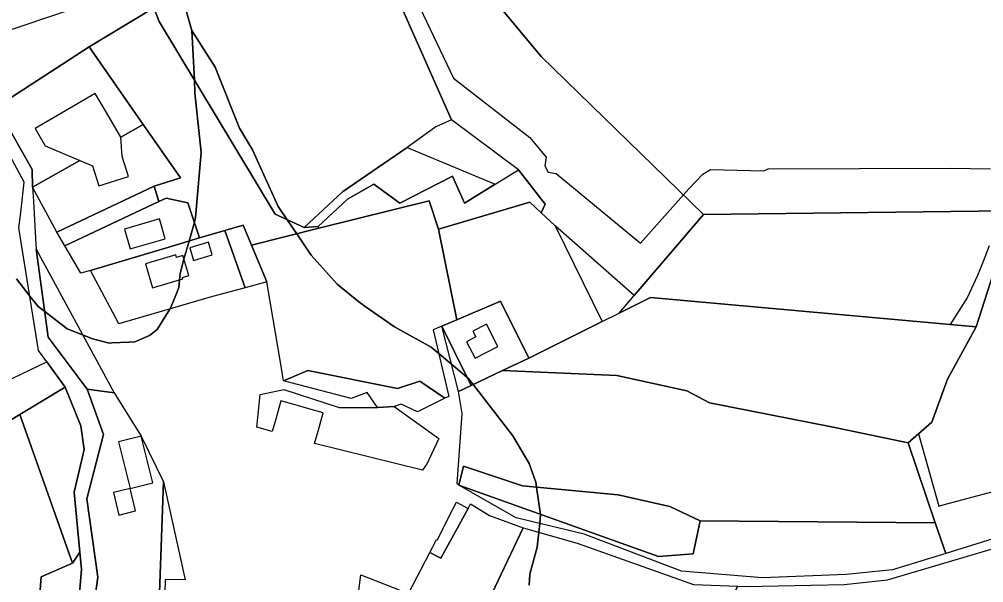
# Model space of a CAD drawing. Extents: x -477304 to -465429, y -1159113 to -1149210.
# Drawn here: x -474151.4 to -473848.2, y -1155557 to -1155379.7 of the extents above; entities that cross this region are included whole.
import ezdxf

# ---------------------------------------------------------------- set-up
doc = ezdxf.new("R2010")
doc.units = 0
for name, color, linetype in [('BPEJ_s', 7, 'Continuous'), ('orna_s', 7, 'Continuous'), ('PUPFL_s', 7, 'Continuous'), ('trav_porost_s', 7, 'Continuous'), ('voda_s', 7, 'Continuous'), ('zahrada_s', 7, 'Continuous')]:
    doc.layers.add(name, color=color, linetype=linetype)

msp = doc.modelspace()

# ---------------------------------------------------------------- linework, layer by layer
at = {"layer": 'BPEJ_s'}
for points in [[(-474033.83, -1155358.26), (-474014.91, -1155398.24), (-473990.88, -1155416.95), (-473988.46, -1155419.86), (-473985.77, -1155423.11), (-473986.2, -1155425.88), (-473985.14, -1155427.79), (-473982.58, -1155428.22), (-473956.09, -1155450.11), (-473942.58, -1155434.98), (-473940.91, -1155433.11), (-473936.44, -1155428.43), (-473934.1, -1155426.94), (-473917.3, -1155427.37), (-473916, -1155426.81), (-473915.82, -1155426.73), (-473858.61, -1155426.52), (-473846.1, -1155426.83)], [(-474033.83, -1155358.26), (-474014.91, -1155398.24), (-473990.88, -1155416.95), (-473988.46, -1155419.86), (-473985.77, -1155423.11), (-473986.2, -1155425.88), (-473985.14, -1155427.79), (-473982.58, -1155428.22), (-473956.09, -1155450.11), (-473942.58, -1155434.98), (-473940.91, -1155433.11), (-473936.44, -1155428.43), (-473934.1, -1155426.94), (-473917.3, -1155427.37), (-473916, -1155426.81), (-473915.82, -1155426.73), (-473858.61, -1155426.52), (-473846.1, -1155426.83)], [(-474100.58, -1155371.1), (-474097.09, -1155383.29), (-474096.33, -1155398.88), (-474096.13, -1155402.91), (-474094.22, -1155421.63), (-474095.92, -1155442.04), (-474096.33, -1155443.51), (-474097.99, -1155449.5), (-474099.58, -1155455.24), (-474100.81, -1155459.69), (-474101.01, -1155461.75), (-474101.24, -1155464.15), (-474102.18, -1155466.55), (-474103.57, -1155470.11), (-474104.06, -1155470.89), (-474108.04, -1155477.34), (-474110.38, -1155479.25), (-474115.06, -1155481.16), (-474116.92, -1155481.26), (-474122.31, -1155481.55), (-474123.14, -1155481.59), (-474128.67, -1155480.1), (-474129.58, -1155479.74), (-474131.44, -1155479.02), (-474136.32, -1155477.12), (-474143.37, -1155471.71), (-474145.46, -1155470.11), (-474148.01, -1155466.84), (-474152.27, -1155461.39)], [(-473991.09, -1155557.71), (-473990.88, -1155554.31), (-473988.54, -1155545.81), (-473988.05, -1155541.12), (-473987.76, -1155538.33), (-473987.48, -1155535.6), (-473987.49, -1155535.49), (-473988.74, -1155526.95), (-473988.96, -1155525.39), (-473991.09, -1155519.44), (-473996.19, -1155510.72), (-474008.7, -1155494.61), (-474010.23, -1155492.65), (-474010.54, -1155492.39), (-474013.49, -1155489.92), (-474015.43, -1155488.29), (-474017.41, -1155486.64), (-474019.47, -1155484.92), (-474021.92, -1155482.87), (-474033.41, -1155476.49), (-474042.32, -1155470.26), (-474044.67, -1155468.62), (-474051.48, -1155463.09), (-474059.56, -1155453.95), (-474061.76, -1155450.71), (-474064.12, -1155447.24), (-474067.14, -1155442.81), (-474069.98, -1155438.64), (-474078.06, -1155420.77), (-474082.1, -1155413.97), (-474089.75, -1155394.83), (-474097.09, -1155383.29), (-474100.58, -1155371.1)], [(-474152.27, -1155461.39), (-474148.01, -1155466.84), (-474145.46, -1155470.11), (-474143.37, -1155471.71), (-474136.32, -1155477.12), (-474131.44, -1155479.02), (-474129.58, -1155479.74), (-474128.67, -1155480.1), (-474123.14, -1155481.59), (-474122.31, -1155481.55), (-474116.92, -1155481.26), (-474115.06, -1155481.16), (-474110.38, -1155479.25), (-474108.04, -1155477.34), (-474104.06, -1155470.89), (-474103.57, -1155470.11), (-474102.18, -1155466.55), (-474101.24, -1155464.15), (-474101.01, -1155461.75), (-474100.81, -1155459.69), (-474099.58, -1155455.24), (-474097.99, -1155449.5), (-474096.33, -1155443.51), (-474095.92, -1155442.04), (-474094.22, -1155421.63), (-474096.13, -1155402.91), (-474096.33, -1155398.88), (-474097.09, -1155383.29), (-474089.75, -1155394.83), (-474082.1, -1155413.97), (-474078.06, -1155420.77), (-474069.98, -1155438.64), (-474067.14, -1155442.81), (-474064.12, -1155447.24), (-474061.76, -1155450.71), (-474059.56, -1155453.95), (-474051.48, -1155463.09), (-474044.67, -1155468.62), (-474042.32, -1155470.26), (-474033.41, -1155476.49), (-474021.92, -1155482.87), (-474019.47, -1155484.92), (-474017.41, -1155486.64), (-474015.43, -1155488.29), (-474013.49, -1155489.92), (-474010.54, -1155492.39), (-474010.23, -1155492.65), (-474008.7, -1155494.61), (-473996.19, -1155510.72), (-473991.09, -1155519.44), (-473988.96, -1155525.39), (-473988.74, -1155526.95), (-473987.49, -1155535.49), (-473987.48, -1155535.6), (-473987.76, -1155538.33), (-473988.05, -1155541.12), (-473988.54, -1155545.81), (-473990.88, -1155554.31), (-473991.09, -1155557.71)], [(-473846.5, -1155450.97), (-473848.41, -1155455.93), (-473850.11, -1155460.33), (-473853.3, -1155467.13), (-473858.7, -1155475.71), (-473850.52, -1155476.44), (-473859.54, -1155492.9), (-473864.46, -1155506.49), (-473868.65, -1155510.16), (-473862.32, -1155532.88), (-473861.38, -1155532.62), (-473836.93, -1155526.03)], [(-473846.5, -1155450.97), (-473848.41, -1155455.93), (-473850.11, -1155460.33), (-473853.3, -1155467.13), (-473858.7, -1155475.71), (-473850.52, -1155476.44), (-473859.54, -1155492.9), (-473864.46, -1155506.49), (-473868.65, -1155510.16), (-473862.32, -1155532.88), (-473861.38, -1155532.62), (-473836.93, -1155526.03)]]:
    msp.add_lwpolyline(points, dxfattribs=at)
at = {"layer": 'orna_s'}
for points in [[(-474120.04, -1155535.69), (-474114.8, -1155534.39), (-474116.55, -1155527.33), (-474109.4, -1155525.56), (-474113.04, -1155510.85), (-474106, -1155525.26), (-474108.34, -1155589.32), (-474109.89, -1155588.78), (-474119.05, -1155585.63), (-474128.1, -1155565.91), (-474126.7, -1155555.26), (-474130.15, -1155530.54), (-474124.88, -1155510.36), (-474130.05, -1155496.06), (-474121.57, -1155497.2), (-474113.04, -1155510.85), (-474120.19, -1155512.62), (-474116.55, -1155527.33), (-474121.79, -1155528.62)], [(-473992.92, -1155539.75), (-473976.02, -1155544.52), (-473939.42, -1155557.53), (-473925.51, -1155558.09), (-473958.1, -1155621.4), (-474000.07, -1155600.02), (-474016.5, -1155589.39)]]:
    msp.add_lwpolyline(points, close=True, dxfattribs=at)
at = {"layer": 'PUPFL_s'}
for points in [[(-473832.67, -1155439.89), (-473936.25, -1155441.13), (-473987.32, -1155391.49), (-474057.85, -1155306.59), (-474102.84, -1155272.03), (-474147.1, -1155264.13), (-474165.03, -1155258.75), (-474261.06, -1155154.03), (-474305.77, -1155105.1)], [(-473822.77, -1155536.1), (-473860.11, -1155547.74), (-473863.44, -1155538.16), (-473871.89, -1155513), (-473864.46, -1155506.49), (-473859.54, -1155492.9), (-473850.52, -1155476.44), (-473845.23, -1155459.81)]]:
    msp.add_lwpolyline(points, dxfattribs=at)
for points in [[(-473936.25, -1155441.13), (-473958.02, -1155466.58), (-473982.93, -1155444.75), (-473987.35, -1155440.62), (-473986.01, -1155437.92), (-473994.45, -1155427.06), (-474015.44, -1155411.4), (-474031.56, -1155375.19), (-474038.03, -1155364.8), (-474054.27, -1155343.37), (-474067.95, -1155325.17), (-474098.97, -1155288.37), (-474142.77, -1155277.87), (-474163.21, -1155287.84), (-474180.75, -1155267.01), (-474186.31, -1155262.83), (-474179.16, -1155257.17), (-474165.03, -1155258.75), (-474147.1, -1155264.13), (-474102.84, -1155272.03), (-474057.85, -1155306.59), (-473987.32, -1155391.49)], [(-473850.52, -1155476.44), (-473952.9, -1155467.29), (-473962.8, -1155472.18), (-473958.02, -1155466.58), (-473936.25, -1155441.13), (-473832.67, -1155439.89), (-473831.37, -1155442.34), (-473839.9, -1155449.81), (-473845.23, -1155459.81)]]:
    msp.add_lwpolyline(points, close=True, dxfattribs=at)
at = {"layer": 'trav_porost_s'}
for points in [[(-474154.94, -1155307.08), (-474145.75, -1155319.1), (-474169.22, -1155326.04), (-474168.01, -1155366.67), (-474160.62, -1155385.17), (-474132.62, -1155375.82), (-474115.84, -1155369.1), (-474145.75, -1155319.1), (-474113.4, -1155363.78), (-474109.05, -1155376.17), (-474129.43, -1155388.41), (-474152.13, -1155403.19), (-474158.55, -1155407.32), (-474167.46, -1155391.78), (-474175.07, -1155382.4), (-474175.42, -1155376.19), (-474177.14, -1155360.33), (-474182.71, -1155341.26), (-474168.35, -1155310.34)], [(-474031.56, -1155375.19), (-474015.44, -1155411.4), (-474020.38, -1155413.54), (-474029.4, -1155420.02), (-474049.79, -1155433.99), (-474061.82, -1155445.23), (-474070.96, -1155441.07), (-474107.43, -1155380.42), (-474109.05, -1155376.17), (-474060.08, -1155346.85), (-474054.27, -1155343.37), (-474038.03, -1155364.8)], [(-474086.75, -1155446.18), (-474094.66, -1155448.49), (-474098.35, -1155437.48), (-474105.19, -1155435.97), (-474107.51, -1155437.03), (-474108.94, -1155432.21), (-474100.67, -1155429.64), (-474112.43, -1155412.79), (-474129.43, -1155388.41), (-474109.05, -1155376.17), (-474107.43, -1155380.42), (-474070.96, -1155441.07), (-474061.82, -1155445.23), (-474057.37, -1155444.96), (-474057.15, -1155445.49), (-474078.36, -1155450.81), (-474080.99, -1155444.5)], [(-474147.15, -1155432.58), (-474147.27, -1155426.99), (-474158.55, -1155407.32), (-474152.13, -1155403.19), (-474129.43, -1155388.41), (-474112.43, -1155412.79), (-474119.48, -1155416.81), (-474123.97, -1155409.04), (-474127.49, -1155403.08), (-474136.87, -1155408.55), (-474146.4, -1155414.1), (-474143.26, -1155419.57), (-474132.35, -1155424.15)], [(-474139.57, -1155446.75), (-474147.15, -1155432.58), (-474132.35, -1155424.15), (-474128.34, -1155425.83), (-474126.33, -1155432.13), (-474117.06, -1155429.24), (-474119.04, -1155422.87), (-474119.48, -1155416.81), (-474112.43, -1155412.79), (-474100.67, -1155429.64), (-474108.94, -1155432.21), (-474133.78, -1155444)], [(-474039.88, -1155431.63), (-474048.17, -1155436.27), (-474057.37, -1155444.96), (-474061.82, -1155445.23), (-474049.79, -1155433.99), (-474029.4, -1155420.02), (-474001.77, -1155431.6), (-474011.45, -1155437.59), (-474015.16, -1155429.06), (-474031.73, -1155437.63)], [(-474031.73, -1155437.63), (-474015.16, -1155429.06), (-474011.45, -1155437.59), (-474001.77, -1155431.6), (-473994.45, -1155427.06), (-473986.01, -1155437.92), (-473987.35, -1155440.62), (-473990.89, -1155437.31), (-474019.56, -1155445.71), (-474022.56, -1155436.8), (-474057.15, -1155445.49), (-474057.37, -1155444.96), (-474048.17, -1155436.27), (-474039.88, -1155431.63)], [(-474137.06, -1155451.04), (-474139.57, -1155446.75), (-474133.78, -1155444), (-474108.94, -1155432.21), (-474107.51, -1155437.03)], [(-474103.29, -1155451.12), (-474129.01, -1155458.77), (-474131.97, -1155459.65), (-474137.06, -1155451.04), (-474107.51, -1155437.03), (-474105.19, -1155435.97), (-474098.35, -1155437.48), (-474094.66, -1155448.49)], [(-473991.23, -1155486.34), (-474000.13, -1155468.43), (-474013.79, -1155474.25), (-474019.56, -1155445.71), (-473990.89, -1155437.31), (-473987.35, -1155440.62), (-473982.93, -1155444.75), (-473968.17, -1155474.85)], [(-474118.3, -1155445.75), (-474116.49, -1155451.96), (-474105.49, -1155448.76), (-474107.3, -1155442.54)], [(-474086.75, -1155446.18), (-474080.99, -1155444.5), (-474078.36, -1155450.81), (-474073.55, -1155462.37), (-474080.31, -1155464.19)], [(-474120.08, -1155475.58), (-474129.01, -1155458.77), (-474103.29, -1155451.12), (-474094.66, -1155448.49), (-474086.75, -1155446.18), (-474080.31, -1155464.19), (-474090.64, -1155466.97)], [(-474146.09, -1155452.04), (-474121.57, -1155497.2), (-474130.05, -1155496.06), (-474142.27, -1155479.7)], [(-474090.69, -1155453.88), (-474091.87, -1155449.9), (-474097.77, -1155451.65), (-474096.59, -1155455.63)], [(-474102.19, -1155453.8), (-474111.73, -1155456.63), (-474109.47, -1155464.26), (-474099.93, -1155461.43), (-474100.07, -1155460.96), (-474098.06, -1155460.36), (-474099.93, -1155454.06), (-474101.94, -1155454.66)], [(-473941.51, -1155496.62), (-473963.55, -1155491.81), (-473999.42, -1155490.22), (-473991.23, -1155486.34), (-473968.17, -1155474.85), (-473962.8, -1155472.18), (-473952.9, -1155467.29), (-473850.52, -1155476.44), (-473859.54, -1155492.9), (-473864.46, -1155506.49), (-473871.89, -1155513), (-473896.04, -1155507.94), (-473934.38, -1155500.44)], [(-474179.4, -1155477.97), (-474157.64, -1155471.79), (-474155.8, -1155493.77), (-474142.73, -1155487.46), (-474136.98, -1155495.49), (-474151.19, -1155504.07), (-474164.95, -1155512.37)], [(-474009.3, -1155494.9), (-474013.28, -1155496.79), (-474018.49, -1155476.25), (-474014.51, -1155484.32)], [(-473946.91, -1155532.98), (-473963.06, -1155529.31), (-473993.21, -1155526.54), (-474011.71, -1155520.36), (-474013.16, -1155526.26), (-474013.76, -1155525.92), (-474012.11, -1155503.75), (-474013.28, -1155496.79), (-474009.3, -1155494.9), (-473999.42, -1155490.22), (-473963.55, -1155491.81), (-473941.51, -1155496.62), (-473934.38, -1155500.44), (-473896.04, -1155507.94), (-473871.89, -1155513), (-473863.44, -1155538.16), (-473937.3, -1155537.51)], [(-474130.93, -1155515.12), (-474134.13, -1155528.5), (-474132.32, -1155547.4), (-474134.59, -1155550.86), (-474151.19, -1155504.07), (-474136.98, -1155495.49), (-474132.05, -1155507.62)], [(-474023.66, -1155520.25), (-474024.6, -1155521.53), (-474058.52, -1155513.16), (-474057.43, -1155509.3), (-474055.8, -1155503.51), (-474060.29, -1155502.24), (-474064.63, -1155501.02), (-474069.12, -1155499.76), (-474070.75, -1155505.55), (-474071.84, -1155509.41), (-474076.68, -1155508.03), (-474075.62, -1155497.74), (-474068.18, -1155496.19), (-474050.8, -1155501.9), (-474038.75, -1155501.86), (-474033.51, -1155501.59), (-474019.51, -1155511.57), (-474023.39, -1155519.88)], [(-474144.43, -1155555.14), (-474145.58, -1155570.4), (-474142.92, -1155584.13), (-474146.56, -1155586.94), (-474163.44, -1155559.72), (-474183.95, -1155525.81), (-474168.59, -1155514.57), (-474164.95, -1155512.37), (-474151.19, -1155504.07), (-474134.59, -1155550.86)], [(-473993.21, -1155526.54), (-473963.06, -1155529.31), (-473946.91, -1155532.98), (-473937.3, -1155537.51), (-473939.57, -1155547.93), (-473950.42, -1155548.77), (-474013.16, -1155526.26), (-474011.71, -1155520.36)], [(-473995.16, -1155536.54), (-474013.16, -1155526.26), (-473950.42, -1155548.77), (-473939.57, -1155547.93), (-473937.3, -1155537.51), (-473863.44, -1155538.16), (-473860.11, -1155547.74), (-473876.88, -1155552.97), (-473891.47, -1155554.36), (-473917.77, -1155555.45), (-473943.17, -1155553.33), (-473973.8, -1155541.7)], [(-473813.02, -1155540.58), (-473806.22, -1155558.68), (-473814.12, -1155576.34), (-473813.55, -1155604.41), (-473816.91, -1155608), (-473811.57, -1155613.46), (-473848.69, -1155630.39), (-473908.89, -1155639.99), (-473958.1, -1155621.4), (-473925.51, -1155558.09), (-473923.16, -1155558.18), (-473892.02, -1155557.57), (-473878.45, -1155556.12), (-473821.71, -1155539.31)], [(-474110.92, -1155633.47), (-474114.71, -1155633.58), (-474116.35, -1155628.08), (-474120.97, -1155613.29), (-474146.56, -1155586.94), (-474142.92, -1155584.13), (-474145.58, -1155570.4), (-474144.43, -1155555.14), (-474134.59, -1155550.86), (-474132.32, -1155547.4), (-474131.82, -1155552.69), (-474132.97, -1155566.76), (-474124.9, -1155584.15), (-474109.64, -1155617.02), (-474109.86, -1155626.62), (-474110.28, -1155631.9)]]:
    msp.add_lwpolyline(points, close=True, dxfattribs=at)
at = {"layer": 'voda_s'}
for points in [[(-474132.97, -1155566.76), (-474131.82, -1155552.69), (-474132.32, -1155547.4), (-474134.13, -1155528.5), (-474130.93, -1155515.12), (-474132.05, -1155507.62), (-474136.98, -1155495.49), (-474142.73, -1155487.46), (-474145.29, -1155483.89), (-474151.45, -1155445.36), (-474151.09, -1155442.16), (-474150.8, -1155439.55), (-474149.84, -1155431.01), (-474169.33, -1155394.87)], [(-474158.55, -1155407.32), (-474147.27, -1155426.99), (-474147.15, -1155432.58), (-474146.92, -1155436.9), (-474146.28, -1155448.62), (-474146.09, -1155452.04), (-474142.27, -1155479.7), (-474130.05, -1155496.06), (-474124.88, -1155510.36), (-474130.15, -1155530.54), (-474126.7, -1155555.26), (-474128.1, -1155565.91)]]:
    msp.add_lwpolyline(points, dxfattribs=at)
msp.add_lwpolyline([(-474060.61, -1155490.26), (-474032.49, -1155495.89), (-474025.41, -1155493.56), (-474017.57, -1155498.96), (-474026.16, -1155503.17), (-474031.31, -1155500.86), (-474033.51, -1155501.59), (-474038.75, -1155501.86), (-474041.98, -1155497.13), (-474047.03, -1155499.01), (-474068.28, -1155493.49)], close=True, dxfattribs=at)
at = {"layer": 'zahrada_s'}
for points in [[(-474073.55, -1155462.37), (-474078.36, -1155450.81), (-474057.15, -1155445.49), (-474022.56, -1155436.8), (-474019.56, -1155445.71), (-474013.79, -1155474.25), (-474018.49, -1155476.25), (-474021.23, -1155477.42), (-474016.31, -1155498.35), (-474017.57, -1155498.96), (-474025.41, -1155493.56), (-474032.49, -1155495.89), (-474060.61, -1155490.26), (-474068.28, -1155493.49), (-474068.89, -1155489.46)], [(-474000.13, -1155468.43), (-473991.23, -1155486.34), (-473999.42, -1155490.22), (-474009.3, -1155494.9), (-474014.51, -1155484.32), (-474018.49, -1155476.25), (-474013.79, -1155474.25)], [(-474007.82, -1155479.68), (-474010.73, -1155481.2), (-474008.06, -1155486.36), (-474000.89, -1155482.64), (-474004.53, -1155475.61), (-474008.79, -1155477.82)], [(-474099.18, -1155556.08), (-474105.55, -1155555.97), (-474105.7, -1155564.44), (-474106.69, -1155564.42), (-474106.71, -1155565.42), (-474105.71, -1155565.43), (-474099.34, -1155565.54), (-474100.93, -1155595.43), (-474101.07, -1155597.74), (-474108.34, -1155589.32), (-474106, -1155525.26)], [(-474022.31, -1155547.45), (-474018.8, -1155549.29), (-474010.3, -1155533.65), (-474009.51, -1155532.19), (-474003.59, -1155535.82), (-473992.92, -1155539.75), (-474016.5, -1155589.39), (-474041.14, -1155591.83), (-474048.57, -1155590.73), (-474043.94, -1155554.5), (-474029.01, -1155560.34)], [(-474022.31, -1155547.45), (-474021.39, -1155545.68), (-474020.19, -1155543.37), (-474019.93, -1155543.5), (-474016.29, -1155536.3), (-474013.95, -1155531.67), (-474010.3, -1155533.65), (-474018.8, -1155549.29)]]:
    msp.add_lwpolyline(points, close=True, dxfattribs=at)

doc.saveas('drawing.dxf')
